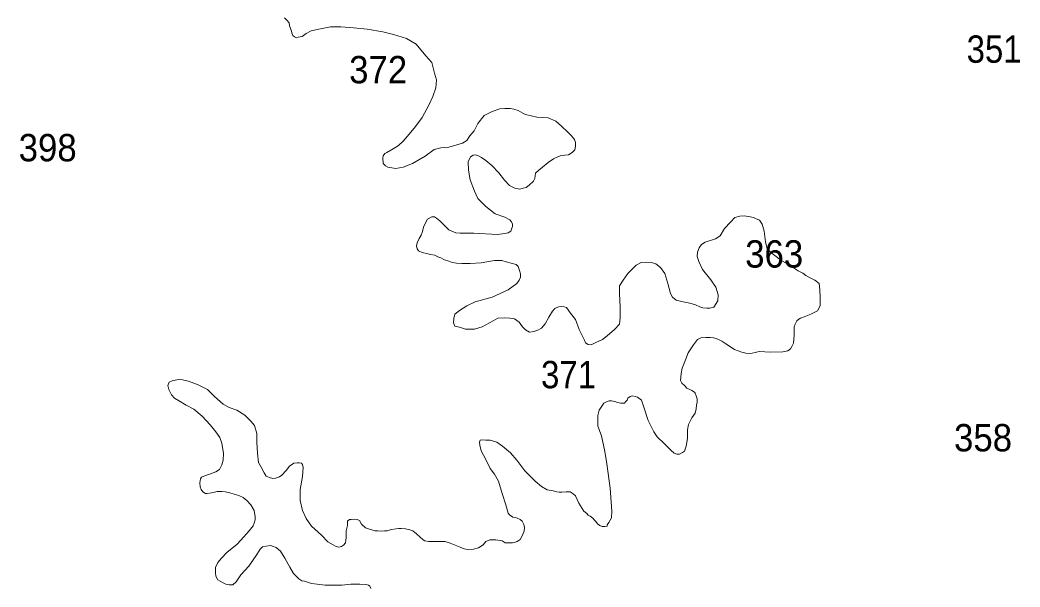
# Model space of a CAD drawing. Extents: x 445.4 to 500, y 8728.7 to 8784.
# Drawn here: x 458.04 to 463.88, y 8742.49 to 8745.81 of the extents above; entities that cross this region are included whole.
import ezdxf

# ---------------------------------------------------------------- set-up
doc = ezdxf.new("R2010")
doc.units = 0
doc.header["$LTSCALE"] = 0.064
doc.layers.add('2', color=7, linetype='Continuous', lineweight=13)
doc.layers.add('21', color=7, linetype='Continuous')

msp = doc.modelspace()

# ---------------------------------------------------------------- linework, layer by layer
at = {"layer": '2'}
for points in [[(459.5834, 8745.8207), (459.5968, 8745.8073), (459.6101, 8745.7918), (459.6123, 8745.7741), (459.6212, 8745.7496), (459.6279, 8745.7274), (459.6324, 8745.7186), (459.6412, 8745.7097), (459.6524, 8745.7052), (459.6635, 8745.7075), (459.6857, 8745.7119), (459.7102, 8745.7297), (459.7391, 8745.7452), (459.7836, 8745.7541), (459.8525, 8745.7696), (459.9126, 8745.7696), (459.9859, 8745.763), (460.066, 8745.7541), (460.1572, 8745.7385), (460.2195, 8745.723), (460.2951, 8745.7008), (460.352, 8745.6664), (460.4098, 8745.5998), (460.4431, 8745.5598), (460.4587, 8745.4977), (460.4716, 8745.4594), (460.4671, 8745.4127), (460.4493, 8745.3617), (460.4293, 8745.3151), (460.3871, 8745.2396), (460.3492, 8745.1863), (460.3113, 8745.1406), (460.2757, 8745.1006), (460.249, 8745.074), (460.2179, 8745.0562), (460.1801, 8745.034), (460.169, 8745.0274), (460.1601, 8745.014), (460.1578, 8745.003), (460.1601, 8744.9697), (460.1734, 8744.9563), (460.1868, 8744.9475), (460.2335, 8744.9408), (460.2757, 8744.9475), (460.3313, 8744.9697), (460.4047, 8745.0118), (460.4581, 8745.0518), (460.4959, 8745.0607), (460.5426, 8745.0651), (460.6238, 8745.0878), (460.6483, 8745.1033), (460.6661, 8745.1322), (460.6905, 8745.1611), (460.7128, 8745.2032), (460.7506, 8745.2498), (460.7973, 8745.2743), (460.8417, 8745.2898), (460.8707, 8745.292), (460.9018, 8745.292), (460.924, 8745.2876), (460.9485, 8745.2787), (460.9752, 8745.2632), (460.9907, 8745.2565), (461.0241, 8745.2476), (461.0575, 8745.241), (461.0886, 8745.2387), (461.1242, 8745.2365)], [(461.1242, 8745.2365), (461.1687, 8745.2165), (461.202, 8745.1877), (461.2398, 8745.1522), (461.2598, 8745.1322), (461.2776, 8745.11), (461.2843, 8745.0922), (461.2843, 8745.0701), (461.2798, 8745.0501), (461.2643, 8745.0345), (461.242, 8745.0212), (461.1998, 8745.0168), (461.1842, 8745.0101), (461.1553, 8744.9968), (461.1242, 8744.9746), (461.0908, 8744.948), (461.0686, 8744.9302), (461.0508, 8744.9125), (461.0463, 8744.8814), (461.0374, 8744.8658), (461.0127, 8744.8428), (460.9949, 8744.8295), (460.9771, 8744.8251), (460.9593, 8744.8206), (460.9282, 8744.8251), (460.8971, 8744.8406), (460.8681, 8744.8717), (460.8348, 8744.9161), (460.7948, 8744.9583), (460.7592, 8744.9871), (460.7347, 8745.0049), (460.7169, 8745.0137), (460.6991, 8745.0204), (460.6858, 8745.0182), (460.6702, 8745.0093), (460.6569, 8744.9804), (460.6591, 8744.9316), (460.668, 8744.8739), (460.6925, 8744.8073), (460.7125, 8744.7651), (460.7592, 8744.7185), (460.8148, 8744.6764), (460.8704, 8744.6564), (460.8992, 8744.6398), (460.9081, 8744.6309), (460.9147, 8744.6176), (460.9147, 8744.6021), (460.9125, 8744.591), (460.9058, 8744.5732), (460.8903, 8744.5644), (460.8703, 8744.5599), (460.828, 8744.5555), (460.6901, 8744.5621), (460.6101, 8744.5621), (460.5834, 8744.5644), (460.5434, 8744.5821), (460.5189, 8744.6065), (460.49, 8744.6354), (460.4722, 8744.6509), (460.4588, 8744.6576), (460.4433, 8744.6576), (460.4188, 8744.6443), (460.3966, 8744.6043), (460.3877, 8744.5666), (460.381, 8744.551), (460.3699, 8744.5311), (460.3588, 8744.5066), (460.3543, 8744.4889), (460.3588, 8744.4711), (460.3654, 8744.46), (460.3877, 8744.4489), (460.421, 8744.4423), (460.4366, 8744.4378), (460.4611, 8744.4334), (460.4789, 8744.4245), (460.4967, 8744.4179), (460.5189, 8744.4068), (460.5434, 8744.3979), (460.5634, 8744.3912), (460.5878, 8744.3868), (460.619, 8744.3846), (460.6679, 8744.3846), (460.7324, 8744.389), (460.8102, 8744.4023), (460.8525, 8744.4023), (460.8792, 8744.3957), (460.9081, 8744.3868), (460.937, 8744.3801), (460.9481, 8744.3668), (460.957, 8744.3446), (460.9614, 8744.3246), (460.9614, 8744.3047), (460.9548, 8744.2869), (460.9414, 8744.2691), (460.8904, 8744.2306), (460.797, 8744.1884), (460.6969, 8744.1618), (460.648, 8744.1373), (460.6058, 8744.1107), (460.5791, 8744.0885), (460.5724, 8744.0641)], [(460.5724, 8744.0641), (460.5702, 8744.0375), (460.5791, 8744.0197), (460.6058, 8744.013), (460.6417, 8744.0013), (460.6929, 8744.0013), (460.7373, 8744.0146), (460.8018, 8744.0501), (460.8307, 8744.0657), (460.8708, 8744.0679), (460.8997, 8744.0657), (460.9264, 8744.0612), (460.9553, 8744.0413), (460.9731, 8744.0146), (460.9909, 8743.9969), (461.0153, 8743.9836), (461.0398, 8743.988), (461.0642, 8743.9946), (461.0843, 8744.008), (461.1065, 8744.0324), (461.1287, 8744.0723), (461.1488, 8744.1056), (461.1621, 8744.1212), (461.1754, 8744.1278), (461.1866, 8744.1323), (461.1999, 8744.1345), (461.2177, 8744.1323), (461.231, 8744.1278), (461.2555, 8744.0945), (461.2844, 8744.0568), (461.3044, 8743.9991), (461.3356, 8743.9369), (461.3422, 8743.9214), (461.3578, 8743.9125), (461.3756, 8743.9103), (461.4023, 8743.9236), (461.4423, 8743.9414), (461.469, 8743.9614), (461.5112, 8743.9991), (461.5402, 8744.0302), (461.5446, 8744.0679), (461.5446, 8744.1323), (461.5402, 8744.2077), (461.5402, 8744.2543), (461.5624, 8744.2876), (461.5891, 8744.3276), (461.6391, 8744.3746), (461.668, 8744.3901), (461.6992, 8744.3924), (461.7281, 8744.3901), (461.7525, 8744.3835), (461.7814, 8744.3613), (461.8059, 8744.3258), (461.8237, 8744.2681), (461.8393, 8744.2104), (461.8504, 8744.1882), (461.8726, 8744.1704), (461.9127, 8744.1615), (461.9527, 8744.1526), (461.986, 8744.1438), (462.0105, 8744.1327), (462.0283, 8744.126), (462.0505, 8744.1238), (462.0683, 8744.1238), (462.0928, 8744.1305), (462.115, 8744.166), (462.1173, 8744.2015), (462.1039, 8744.2459), (462.075, 8744.2903), (462.0261, 8744.3502), (462.0038, 8744.3968), (461.9949, 8744.4257), (461.9972, 8744.4523), (462.0061, 8744.4767), (462.0194, 8744.4967), (462.0416, 8744.51), (462.1017, 8744.53), (462.1284, 8744.5477), (462.1551, 8744.5899), (462.1889, 8744.6267), (462.2155, 8744.6533), (462.2445, 8744.6622), (462.2689, 8744.6644), (462.3045, 8744.6577), (462.3245, 8744.6533), (462.3356, 8744.6489), (462.3601, 8744.6378), (462.3757, 8744.6156), (462.3868, 8744.5734), (462.3939, 8744.5124), (462.4006, 8744.4858), (462.405, 8744.4703), (462.4251, 8744.4503), (462.4651, 8744.4192), (462.4829, 8744.4037), (462.5229, 8744.3837), (462.5496, 8744.3659), (462.5852, 8744.3415), (462.6119, 8744.3282), (462.6297, 8744.3149), (462.6563, 8744.3016)], [(462.6563, 8744.3016), (462.683, 8744.2883), (462.7075, 8744.2683), (462.7119, 8744.2305), (462.7142, 8744.1862), (462.7142, 8744.1617), (462.7142, 8744.1373), (462.6986, 8744.1085), (462.6586, 8744.0885), (462.6206, 8744.0727), (462.5991, 8744.0648), (462.5889, 8744.0603), (462.5775, 8744.049), (462.5673, 8744.0308), (462.5628, 8744.0139), (462.5628, 8743.9969), (462.5628, 8743.9652), (462.5605, 8743.9403), (462.5571, 8743.9199), (462.5492, 8743.8995), (462.5401, 8743.8871), (462.5242, 8743.8746), (462.4947, 8743.8678), (462.4233, 8743.8667), (462.3572, 8743.8698), (462.3334, 8743.8652), (462.3163, 8743.8618), (462.2982, 8743.8596), (462.2789, 8743.8607), (462.2551, 8743.8664), (462.2131, 8743.8833), (462.1632, 8743.915), (462.1394, 8743.932), (462.119, 8743.9411), (462.1054, 8743.9467), (462.0895, 8743.9501), (462.0714, 8743.9524), (462.0464, 8743.9524), (462.0158, 8743.9513), (461.9976, 8743.9399), (461.9738, 8743.9105), (461.9432, 8743.863), (461.9273, 8743.8222), (461.908, 8743.7735), (461.9012, 8743.743), (461.8982, 8743.7011), (461.9052, 8743.6854), (461.9227, 8743.6697), (461.935, 8743.6557), (461.956, 8743.647), (461.9647, 8743.6435), (461.9787, 8743.633), (461.9839, 8743.6278), (461.9892, 8743.6121), (461.9944, 8743.5946), (461.9944, 8743.5754), (461.9909, 8743.5562), (461.9892, 8743.5353), (461.9839, 8743.5108), (461.9647, 8743.4829), (461.9489, 8743.4526), (461.9437, 8743.4438), (461.9384, 8743.4124), (461.9384, 8743.3618), (461.9314, 8743.3164), (461.9209, 8743.2885), (461.9087, 8743.2797), (461.8912, 8743.271), (461.8754, 8743.271), (461.8597, 8743.2762), (461.8405, 8743.2937), (461.802, 8743.3321), (461.7618, 8743.3723), (461.7408, 8743.4019), (461.7093, 8743.4665), (461.6848, 8743.5398), (461.669, 8743.5852), (461.6463, 8743.6027), (461.6323, 8743.6079), (461.6148, 8743.6114), (461.6026, 8743.6079), (461.5903, 8743.5974), (461.5851, 8743.5852), (461.5763, 8743.5765), (461.5711, 8743.5695), (461.5589, 8743.5678), (461.5484, 8743.5678), (461.5291, 8743.573), (461.5134, 8743.5782), (461.4941, 8743.5817), (461.4801, 8743.5817), (461.4644, 8743.5765), (461.4487, 8743.5695), (461.4382, 8743.5503), (461.4224, 8743.5276), (461.4137, 8743.4962), (461.4137, 8743.4351), (461.4364, 8743.3775), (461.4557, 8743.2867), (461.4662, 8743.2134), (461.4867, 8743.0707)], [(460.057, 8742.8395), (460.0337, 8742.8611), (460.0203, 8742.8828), (460.007, 8742.8894), (459.992, 8742.8911), (459.9719, 8742.8894), (459.9619, 8742.8878), (459.9519, 8742.8778), (459.9502, 8742.8528), (459.9436, 8742.8228), (459.9436, 8742.7812), (459.9419, 8742.7679), (459.9386, 8742.7529), (459.9269, 8742.7379), (459.9169, 8742.7313), (459.9085, 8742.7296), (459.8985, 8742.7263), (459.8818, 8742.7329), (459.8668, 8742.7412), (459.8368, 8742.7579), (459.7984, 8742.7962), (459.74, 8742.8495), (459.71, 8742.8944), (459.6883, 8742.9411), (459.675, 8742.9993), (459.675, 8743.0643), (459.6883, 8743.1392), (459.6928, 8743.1921), (459.6878, 8743.2104), (459.6828, 8743.2187), (459.6695, 8743.2204), (459.6561, 8743.2204), (459.6378, 8743.2171), (459.6128, 8743.2004), (459.5927, 8743.1755), (459.5677, 8743.1471), (459.5527, 8743.1372), (459.5294, 8743.1305), (459.5143, 8743.1288), (459.4943, 8743.1338), (459.476, 8743.1422), (459.4643, 8743.1605), (459.4459, 8743.1954), (459.4309, 8743.2221), (459.4259, 8743.2754), (459.4209, 8743.3403), (459.4209, 8743.3919), (459.4076, 8743.4385), (459.3859, 8743.4635), (459.3508, 8743.4985), (459.3037, 8743.5277), (459.2603, 8743.5427), (459.2252, 8743.5627), (459.1735, 8743.6076), (459.1335, 8743.6492), (459.0784, 8743.6759), (459.0217, 8743.6975), (458.9767, 8743.7075), (458.9533, 8743.7059), (458.9266, 8743.6992), (458.9083, 8743.6909), (458.9016, 8743.6709), (458.9066, 8743.6476), (458.9233, 8743.6176), (458.94, 8743.5976), (458.9633, 8743.5843), (459.0084, 8743.5577), (459.0534, 8743.5327), (459.1018, 8743.4927), (459.1485, 8743.4428), (459.1819, 8743.4011), (459.2052, 8743.3678), (459.2169, 8743.3345), (459.2268, 8743.2751), (459.2234, 8743.2351), (459.2167, 8743.2085), (459.2034, 8743.1802), (459.1817, 8743.1669), (459.145, 8743.1536), (459.1216, 8743.1452), (459.0983, 8743.1352), (459.0916, 8743.1269), (459.0883, 8743.1019), (459.09, 8743.0803), (459.095, 8743.0636), (459.105, 8743.0503), (459.1216, 8743.0403), (459.1317, 8743.0403), (459.1567, 8743.0453), (459.1734, 8743.0487), (459.1884, 8743.052), (459.2034, 8743.052), (459.2167, 8743.052), (459.2368, 8743.0503), (459.2635, 8743.0453), (459.2885, 8743.037), (459.3152, 8743.0287), (459.3419, 8743.017), (459.3636, 8743.0004), (459.3869, 8742.9737), (459.4054, 8742.9408)], [(461.4867, 8743.0707), (461.4954, 8742.938), (461.4936, 8742.8973), (461.4789, 8742.8718), (461.4698, 8742.8572), (461.468, 8742.8499), (461.4552, 8742.8481), (461.4405, 8742.8481), (461.4259, 8742.8536), (461.4131, 8742.8627), (461.4022, 8742.8773), (461.393, 8742.8864), (461.3857, 8742.8955), (461.3693, 8742.9083), (461.3583, 8742.9138), (461.3492, 8742.9229), (461.3327, 8742.9375), (461.3035, 8742.9849), (461.2834, 8743.0269), (461.2706, 8743.0378), (461.2651, 8743.0433), (461.2523, 8743.0506), (461.2377, 8743.0506), (461.2285, 8743.0506), (461.2048, 8743.0488), (461.1883, 8743.0488), (461.1737, 8743.0506), (461.1536, 8743.0561), (461.1188, 8743.0615), (461.0841, 8743.0816), (461.0476, 8743.1126), (460.9868, 8743.1724), (460.9409, 8743.2349), (460.9039, 8743.2778), (460.8565, 8743.3177), (460.824, 8743.3398), (460.7855, 8743.3516), (460.7603, 8743.3531), (460.7396, 8743.3546), (460.7262, 8743.3516), (460.7218, 8743.3413), (460.7248, 8743.3236), (460.7322, 8743.2896), (460.7588, 8743.2393), (460.7855, 8743.1876), (460.8106, 8743.1536), (460.8343, 8743.1123), (460.855, 8743.0413), (460.8758, 8742.9748), (460.891, 8742.9249), (460.8974, 8742.9153), (460.9182, 8742.9026), (460.9325, 8742.8994), (460.9421, 8742.8962), (460.9596, 8742.8883), (460.9724, 8742.8787), (460.982, 8742.8596), (460.9851, 8742.8421), (460.9835, 8742.8198), (460.9724, 8742.7928), (460.9612, 8742.7721), (460.9437, 8742.7593), (460.9245, 8742.7545), (460.915, 8742.753), (460.8926, 8742.7514), (460.8735, 8742.753), (460.8559, 8742.7641), (460.8177, 8742.7689), (460.7826, 8742.7705), (460.7602, 8742.7593), (460.7443, 8742.7402), (460.7172, 8742.7227), (460.6869, 8742.7147), (460.655, 8742.7132), (460.6326, 8742.7163), (460.6087, 8742.7275), (460.5521, 8742.7495), (460.5218, 8742.7607), (460.5074, 8742.7607), (460.493, 8742.7607), (460.4755, 8742.7591), (460.4548, 8742.7591), (460.4388, 8742.7591), (460.4245, 8742.7607), (460.4037, 8742.7639), (460.3942, 8742.7702), (460.3766, 8742.7845), (460.3543, 8742.8052), (460.3332, 8742.8213), (460.3157, 8742.8274), (460.2904, 8742.8344), (460.2651, 8742.8361), (460.252, 8742.8352), (460.2354, 8742.8335), (460.2066, 8742.8291), (460.1838, 8742.8222), (460.1672, 8742.8213), (460.1472, 8742.8204), (460.1279, 8742.8213), (460.1105, 8742.823), (460.057, 8742.8395)], [(459.4054, 8742.9408), (459.4121, 8742.9042), (459.4121, 8742.8858), (459.4054, 8742.8675), (459.4004, 8742.8509), (459.377, 8742.8226), (459.3453, 8742.7876), (459.3053, 8742.7443), (459.2453, 8742.696), (459.2138, 8742.6632), (459.1926, 8742.6364), (459.1799, 8742.6082), (459.1799, 8742.5771), (459.1813, 8742.5574), (459.1926, 8742.5362), (459.2067, 8742.5277), (459.2237, 8742.5179), (459.2406, 8742.5108), (459.2604, 8742.5066), (459.2817, 8742.5066), (459.3, 8742.5235), (459.3283, 8742.5644), (459.375, 8742.6152), (459.4216, 8742.6844), (459.44, 8742.7154), (459.4541, 8742.7281), (459.4753, 8742.7324), (459.5008, 8742.7366), (459.5121, 8742.7324), (459.5347, 8742.7253), (459.5588, 8742.7041), (459.5856, 8742.6632), (459.6139, 8742.6096), (459.6351, 8742.5729), (459.6521, 8742.556), (459.6676, 8742.5419), (459.6846, 8742.5306), (459.7002, 8742.5277), (459.7397, 8742.5136), (459.7737, 8742.5108), (459.8203, 8742.5038), (459.8726, 8742.5038), (459.9179, 8742.5052), (459.9702, 8742.5108), (460.0232, 8742.5111), (460.06, 8742.5081), (460.0733, 8742.5037), (460.0822, 8742.4978), (460.0881, 8742.4846)]]:
    msp.add_lwpolyline(points, dxfattribs=at)

# ---------------------------------------------------------------- texts
at = {"layer": '21'}
for s, width, p in [('351', 0.9, (463.57, 8745.5584)), ('372', 0.95, (459.9607, 8745.4383)), ('398', 0.95, (458.0291, 8744.9824)), ('363', 0.95, (462.2756, 8744.361)), ('371', 0.9, (461.0824, 8743.6556)), ('358', 0.95, (463.4963, 8743.2866))]:
    msp.add_text(s, height=0.16, dxfattribs=dict(at, width=width)).set_placement(p)

doc.saveas('drawing.dxf')
